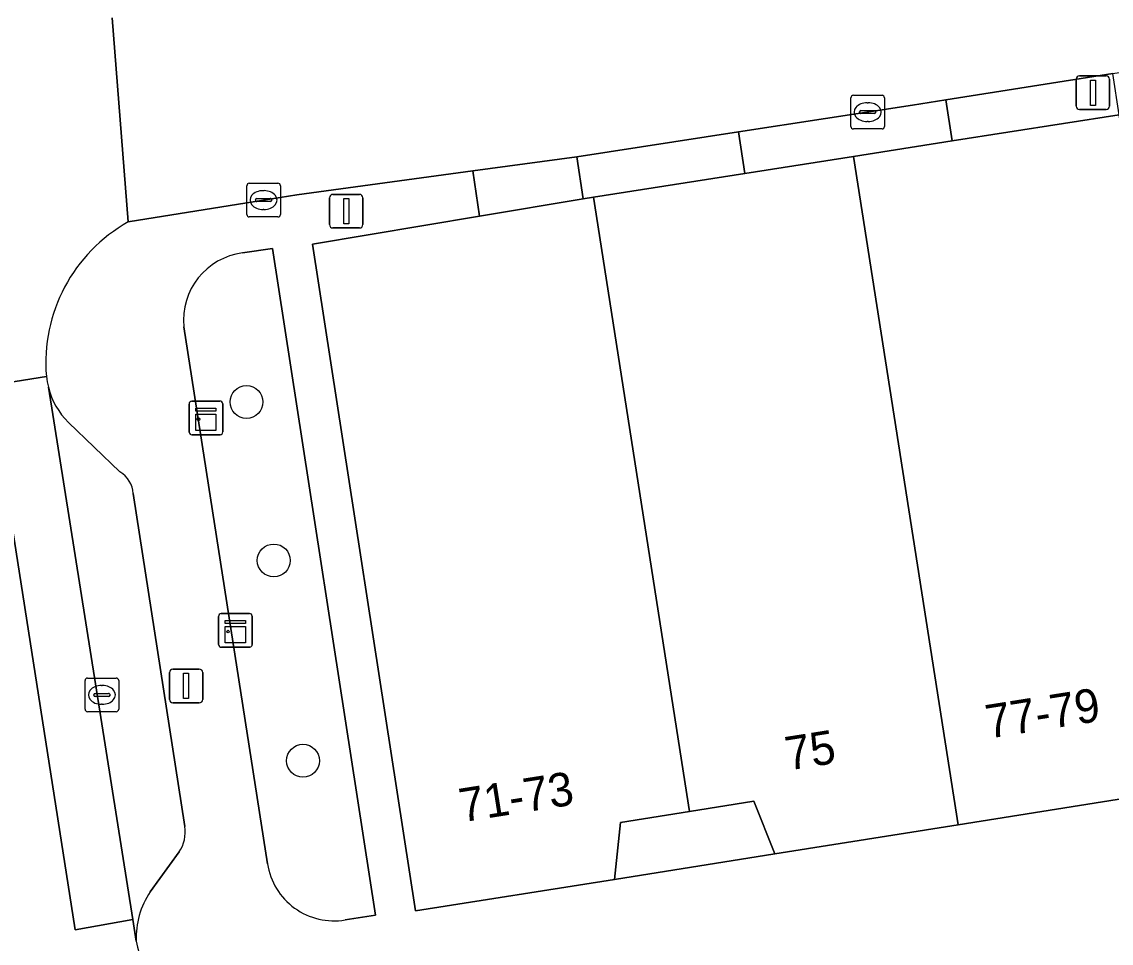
# Model space of a CAD drawing. Extents: x 160077 to 160948, y 386481 to 387498.
# Drawn here: x 160544.36 to 160576.78, y 387289.47 to 387316.88 of the extents above; entities that cross this region are included whole.
import ezdxf

# ---------------------------------------------------------------- set-up
doc = ezdxf.new("R2010")
doc.units = 0
for name, color, linetype in [('IMGEO_Boom', 7, 'Continuous'), ('IMGEO_Erf', 7, 'Continuous'), ('IMGEO_Groenvoorziening', 7, 'Continuous'), ('IMGEO_Kast', 7, 'Continuous'), ('IMGEO_Kolk', 7, 'Continuous'), ('IMGEO_Lichtmast', 7, 'Continuous'), ('IMGEO_Pand', 7, 'Continuous'), ('IMGEO_Pand_nummerreeks', 7, 'Continuous'), ('IMGEO_Parkeervlak_open', 7, 'Continuous'), ('IMGEO_Rijbaan_lokaal_gesloten', 7, 'Continuous'), ('IMGEO_Rijbaan_lokaal_open', 7, 'Continuous'), ('IMGEO_Voetpad_open', 7, 'Continuous')]:
    doc.layers.add(name, color=color, linetype=linetype)

msp = doc.modelspace()

# ---------------------------------------------------------------- linework, layer by layer
at = {"layer": 'IMGEO_Boom'}
for centre in [(160551.043, 387305.567), (160551.854, 387300.852), (160552.724, 387294.895)]:
    msp.add_circle(centre, 0.489, dxfattribs=at)
at = {"layer": 'IMGEO_Erf'}
msp.add_lwpolyline([(160564.226, 387293.388), (160562.171, 387293.061), (160561.999, 387291.358), (160566.768, 387292.12), (160566.141, 387293.692)], close=True, dxfattribs=at)
at = {"layer": 'IMGEO_Groenvoorziening'}
for points in [[(160551.821, 387310.131), (160550.927, 387310.004)], [(160553.984, 387290.159), (160554.878, 387290.297), (160551.821, 387310.131)], [(160549.175, 387307.804), (160551.665, 387291.831)]]:
    msp.add_lwpolyline(points, dxfattribs=at)
for centre, radius, start, end in [((160551.196, 387307.992), 2.03, 97.6248, 185.3101), ((160553.651, 387292.141), 2.01, 188.8805, 279.5363)]:
    msp.add_arc(centre, radius, start, end, dxfattribs=at)
at = {"layer": 'IMGEO_Kast'}
for p, q in [((160549.412, 387305.591), (160550.253, 387305.591)), ((160550.253, 387305.591), (160549.412, 387305.591)), ((160549.337, 387304.666), (160549.337, 387305.507)), ((160549.337, 387305.507), (160549.337, 387304.666)), ((160550.337, 387305.516), (160550.337, 387304.675)), ((160550.337, 387304.675), (160550.337, 387305.516)), ((160550.262, 387304.591), (160549.421, 387304.591)), ((160549.421, 387304.591), (160550.262, 387304.591)), ((160550.214, 387298.348), (160550.214, 387299.189)), ((160550.214, 387299.189), (160550.214, 387298.348)), ((160550.289, 387299.273), (160551.13, 387299.273)), ((160551.13, 387299.273), (160550.289, 387299.273)), ((160551.214, 387299.198), (160551.214, 387298.357)), ((160551.214, 387298.357), (160551.214, 387299.198)), ((160551.139, 387298.273), (160550.298, 387298.273)), ((160550.298, 387298.273), (160551.139, 387298.273))]:
    msp.add_line(p, q, dxfattribs=at)
for points in [[(160549.532, 387305.381), (160550.132, 387305.381), (160550.132, 387305.296), (160549.532, 387305.296), (160549.532, 387305.381)], [(160549.532, 387305.206), (160550.132, 387305.206), (160550.132, 387304.717), (160549.532, 387304.717), (160549.532, 387305.206)], [(160550.409, 387299.063), (160551.009, 387299.063), (160551.009, 387298.978), (160550.409, 387298.978), (160550.409, 387299.063)], [(160550.409, 387298.888), (160551.009, 387298.888), (160551.009, 387298.399), (160550.409, 387298.399), (160550.409, 387298.888)]]:
    msp.add_lwpolyline(points, dxfattribs=at)
for centre in [(160549.616, 387305.055), (160550.493, 387298.737)]:
    msp.add_circle(centre, 0.0377, dxfattribs=at)
for centre, start, end in [((160549.415, 387305.513), 92.4484, 184.2845), ((160549.415, 387305.513), 92.4484, 184.2845), ((160550.259, 387305.513), 2.4484, 94.2845), ((160550.259, 387305.513), 2.4484, 94.2845), ((160549.415, 387304.669), 182.4484, 274.2845), ((160549.415, 387304.669), 182.4484, 274.2845), ((160550.259, 387304.669), 272.4484, 4.2845), ((160550.259, 387304.669), 272.4484, 4.2845), ((160550.292, 387299.195), 92.4484, 184.2845), ((160550.292, 387299.195), 92.4484, 184.2845), ((160551.136, 387299.195), 2.4484, 94.2845), ((160551.136, 387299.195), 2.4484, 94.2845), ((160550.292, 387298.351), 182.4484, 274.2845), ((160550.292, 387298.351), 182.4484, 274.2845), ((160551.136, 387298.351), 272.4484, 4.2845), ((160551.136, 387298.351), 272.4484, 4.2845)]:
    msp.add_arc(centre, 0.0779, start, end, dxfattribs=at)
at = {"layer": 'IMGEO_Kolk'}
for p, q in [((160569.104, 387314.691), (160569.956, 387314.691)), ((160569.029, 387313.765), (160569.029, 387314.617)), ((160569.517, 387314.471), (160569.542, 387314.471)), ((160570.03, 387314.617), (160570.03, 387313.765)), ((160569.288, 387314.185), (160569.288, 387314.197)), ((160569.726, 387314.148), (160569.328, 387314.148)), ((160569.331, 387314.234), (160569.729, 387314.234)), ((160569.772, 387314.197), (160569.772, 387314.185)), ((160569.956, 387313.691), (160569.104, 387313.691)), ((160569.54, 387313.911), (160569.515, 387313.911)), ((160551.126, 387312.074), (160551.978, 387312.074)), ((160551.051, 387311.148), (160551.051, 387312)), ((160551.539, 387311.854), (160551.564, 387311.854)), ((160552.052, 387312), (160552.052, 387311.148)), ((160551.31, 387311.568), (160551.31, 387311.58)), ((160551.748, 387311.531), (160551.35, 387311.531)), ((160551.353, 387311.617), (160551.751, 387311.617)), ((160551.794, 387311.58), (160551.794, 387311.568)), ((160551.562, 387311.294), (160551.537, 387311.294)), ((160551.978, 387311.074), (160551.126, 387311.074)), ((160546.239, 387296.427), (160546.239, 387297.279)), ((160546.314, 387297.353), (160547.166, 387297.353)), ((160547.24, 387297.279), (160547.24, 387296.427)), ((160546.498, 387296.847), (160546.498, 387296.859)), ((160546.541, 387296.896), (160546.939, 387296.896)), ((160546.727, 387297.133), (160546.752, 387297.133)), ((160546.982, 387296.859), (160546.982, 387296.847)), ((160546.936, 387296.81), (160546.538, 387296.81)), ((160546.75, 387296.573), (160546.725, 387296.573)), ((160547.166, 387296.353), (160546.314, 387296.353))]:
    msp.add_line(p, q, dxfattribs=at)
for points in [[(160569.104, 387314.691), (160569.956, 387314.691)], [(160569.029, 387313.765), (160569.029, 387314.617)], [(160570.03, 387314.617), (160570.03, 387313.765)], [(160569.956, 387313.691), (160569.104, 387313.691)], [(160551.126, 387312.074), (160551.978, 387312.074)], [(160551.051, 387311.148), (160551.051, 387312)], [(160552.052, 387312), (160552.052, 387311.148)], [(160551.978, 387311.074), (160551.126, 387311.074)], [(160546.239, 387296.427), (160546.239, 387297.279)], [(160546.314, 387297.353), (160547.166, 387297.353)], [(160547.24, 387297.279), (160547.24, 387296.427)], [(160547.166, 387296.353), (160546.314, 387296.353)]]:
    msp.add_lwpolyline(points, dxfattribs=at)
for centre, radius, start, end in [((160569.106, 387314.615), 0.0765, 91.552, 178.448), ((160569.106, 387314.615), 0.0765, 91.552, 178.448), ((160569.954, 387314.615), 0.0765, 1.552, 88.448), ((160569.954, 387314.615), 0.0765, 1.552, 88.448), ((160569.328, 387314.194), 0.0403, 85.8775, 175.7526), ((160569.325, 387314.184), 0.0366, 178.938, 274.7102), ((160569.729, 387314.191), 0.043, 264.8664, 352.4533), ((160569.733, 387314.196), 0.0386, 1.7309, 96.639), ((160569.106, 387313.767), 0.0765, 181.552, 268.448), ((160569.106, 387313.767), 0.0765, 181.552, 268.448), ((160569.954, 387313.767), 0.0765, 271.552, 358.448), ((160569.954, 387313.767), 0.0765, 271.552, 358.448), ((160551.128, 387311.998), 0.0765, 91.552, 178.448), ((160551.128, 387311.998), 0.0765, 91.552, 178.448), ((160551.976, 387311.998), 0.0765, 1.552, 88.448), ((160551.976, 387311.998), 0.0765, 1.552, 88.448), ((160551.35, 387311.577), 0.0403, 85.8775, 175.7526), ((160551.347, 387311.567), 0.0366, 178.938, 274.7102), ((160551.751, 387311.574), 0.043, 264.8664, 352.4533), ((160551.755, 387311.579), 0.0386, 1.7309, 96.639), ((160551.128, 387311.15), 0.0765, 181.552, 268.448), ((160551.128, 387311.15), 0.0765, 181.552, 268.448), ((160551.976, 387311.15), 0.0765, 271.552, 358.448), ((160551.976, 387311.15), 0.0765, 271.552, 358.448), ((160546.316, 387297.277), 0.0765, 91.552, 178.448), ((160546.316, 387297.277), 0.0765, 91.552, 178.448), ((160547.164, 387297.277), 0.0765, 1.552, 88.448), ((160547.164, 387297.277), 0.0765, 1.552, 88.448), ((160546.538, 387296.856), 0.0403, 85.8775, 175.7526), ((160546.535, 387296.846), 0.0366, 178.938, 274.7102), ((160546.939, 387296.853), 0.043, 264.8664, 352.4533), ((160546.943, 387296.858), 0.0386, 1.7309, 96.639), ((160546.316, 387296.429), 0.0765, 181.552, 268.448), ((160546.316, 387296.429), 0.0765, 181.552, 268.448), ((160547.164, 387296.429), 0.0765, 271.552, 358.448), ((160547.164, 387296.429), 0.0765, 271.552, 358.448)]:
    msp.add_arc(centre, radius, start, end, dxfattribs=at)
for centre, major_axis, ratio, start_param, end_param in [((160569.516, 387314.191), (-0.387, 0.002), 0.722429, 4.712389, 7.853982), ((160569.541, 387314.191), (-0.39, 0.002), 0.717154, 1.570796, 4.712389), ((160551.538, 387311.574), (-0.387, 0.002), 0.722429, 4.712389, 7.853982), ((160551.563, 387311.574), (-0.39, 0.002), 0.717154, 1.570796, 4.712389), ((160546.726, 387296.853), (-0.387, 0.002), 0.722429, 4.712389, 7.853982), ((160546.751, 387296.853), (-0.39, 0.002), 0.717154, 1.570796, 4.712389)]:
    msp.add_ellipse(centre, major_axis=major_axis, ratio=ratio, start_param=start_param, end_param=end_param, dxfattribs=at)
at = {"layer": 'IMGEO_Lichtmast'}
for p, q in [((160575.737, 387314.367), (160575.737, 387315.167)), ((160575.737, 387315.167), (160575.737, 387314.367)), ((160575.837, 387315.267), (160576.627, 387315.267)), ((160576.627, 387315.267), (160575.837, 387315.267)), ((160576.727, 387315.167), (160576.727, 387314.367)), ((160576.727, 387314.367), (160576.727, 387315.167)), ((160576.627, 387314.267), (160575.837, 387314.267)), ((160575.837, 387314.267), (160576.627, 387314.267)), ((160553.616, 387311.743), (160554.406, 387311.743)), ((160554.406, 387311.743), (160553.616, 387311.743)), ((160553.516, 387310.843), (160553.516, 387311.643)), ((160553.516, 387311.643), (160553.516, 387310.843)), ((160554.506, 387311.643), (160554.506, 387310.843)), ((160554.506, 387310.843), (160554.506, 387311.643)), ((160554.406, 387310.743), (160553.616, 387310.743)), ((160553.616, 387310.743), (160554.406, 387310.743)), ((160548.749, 387296.72), (160548.749, 387297.52)), ((160548.749, 387297.52), (160548.749, 387296.72)), ((160548.849, 387297.62), (160549.639, 387297.62)), ((160549.639, 387297.62), (160548.849, 387297.62)), ((160549.739, 387297.52), (160549.739, 387296.72)), ((160549.739, 387296.72), (160549.739, 387297.52)), ((160549.639, 387296.62), (160548.849, 387296.62)), ((160548.849, 387296.62), (160549.639, 387296.62))]:
    msp.add_line(p, q, dxfattribs=at)
for points in [[(160576.157, 387315.142), (160576.307, 387315.142), (160576.307, 387314.392), (160576.157, 387314.392), (160576.157, 387315.142)], [(160553.936, 387311.618), (160554.086, 387311.618), (160554.086, 387310.868), (160553.936, 387310.868), (160553.936, 387311.618)], [(160549.169, 387297.495), (160549.319, 387297.495), (160549.319, 387296.745), (160549.169, 387296.745), (160549.169, 387297.495)]]:
    msp.add_lwpolyline(points, dxfattribs=at)
for centre, start, end in [((160575.837, 387315.167), 90, 180), ((160575.837, 387315.167), 90, 180), ((160576.627, 387315.167), 0, 90), ((160576.627, 387315.167), 360, 90), ((160575.837, 387314.367), 180, 270), ((160575.837, 387314.367), 180, 270), ((160576.627, 387314.367), 270, 0), ((160576.627, 387314.367), 270, 0), ((160553.616, 387311.643), 90, 180), ((160553.616, 387311.643), 90, 180), ((160554.406, 387311.643), 0, 90), ((160554.406, 387311.643), 360, 90), ((160553.616, 387310.843), 180, 270), ((160553.616, 387310.843), 180, 270), ((160554.406, 387310.843), 270, 0), ((160554.406, 387310.843), 270, 0), ((160548.849, 387297.52), 90, 180), ((160548.849, 387297.52), 90, 180), ((160549.639, 387297.52), 0, 90), ((160549.639, 387297.52), 360, 90), ((160548.849, 387296.72), 180, 270), ((160548.849, 387296.72), 180, 270), ((160549.639, 387296.72), 270, 0), ((160549.639, 387296.72), 270, 0)]:
    msp.add_arc(centre, 0.1, start, end, dxfattribs=at)
at = {"layer": 'IMGEO_Pand'}
for points in [[(160577.017, 387314.111), (160572.043, 387313.333), (160569.108, 387312.873), (160572.219, 387292.99), (160577.64, 387293.855), (160577.82, 387295.547), (160579.809, 387295.863)], [(160569.108, 387312.873), (160565.872, 387312.367), (160561.366, 387311.662), (160564.226, 387293.388), (160566.141, 387293.692), (160566.768, 387292.12), (160572.219, 387292.99)], [(160561.366, 387311.662), (160561.065, 387311.611), (160557.982, 387311.096), (160553.004, 387310.263), (160556.074, 387290.431), (160561.999, 387291.358), (160562.171, 387293.061), (160564.226, 387293.388)]]:
    msp.add_lwpolyline(points, close=True, dxfattribs=at)
at = {"layer": 'IMGEO_Parkeervlak_open'}
for points in [[(160545.146, 387306.005), (160547.656, 387290.171), (160547.758, 387289.53)], [(160547.276, 387303.488), (160545.744, 387304.961)], [(160549.207, 387292.935), (160547.673, 387302.842)], [(160548.174, 387290.993), (160549.043, 387292.182)]]:
    msp.add_lwpolyline(points, dxfattribs=at)
for centre, radius, start, end in [((160547.316, 387306.555), 2.239, 194.2161, 225.3918), ((160546.875, 387302.796), 0.799, 3.2629, 59.8828), ((160548.127, 387292.776), 1.092, 327.0511, 8.3752), ((160550.285, 387289.602), 2.528, 146.6219, 181.6322)]:
    msp.add_arc(centre, radius, start, end, dxfattribs=at)
at = {"layer": 'IMGEO_Rijbaan_lokaal_gesloten'}
msp.add_lwpolyline([(160545.088, 387306.33), (160543.4, 387306.058), (160545.941, 387289.862), (160547.656, 387290.171), (160545.146, 387306.005)], dxfattribs=at)
msp.add_arc((160547.219, 387306.543), 2.141, 185.6978, 194.5394, dxfattribs=at)
at = {"layer": 'IMGEO_Rijbaan_lokaal_open'}
for points in [[(160547.05, 387316.997), (160547.524, 387310.922), (160551.552, 387311.574), (160552.537, 387311.728), (160557.775, 387312.441), (160560.873, 387312.863), (160565.684, 387313.601), (160570.86, 387314.394), (160571.856, 387314.551), (160576.828, 387315.337), (160579.781, 387315.804), (160582.77, 387316.277), (160585.814, 387316.758), (160589.699, 387317.372)], [(160547.524, 387310.922), (160547.05, 387316.997)], [(160547.758, 387289.53), (160547.656, 387290.171), (160545.941, 387289.862), (160543.4, 387306.058), (160545.088, 387306.33)]]:
    msp.add_lwpolyline(points, dxfattribs=at)
for centre, radius, start, end in [((160549.864, 387306.738), 4.794, 119.223, 184.8862), ((160556.251, 387291.428), 8.702, 192.5988, 231.6147)]:
    msp.add_arc(centre, radius, start, end, dxfattribs=at)
at = {"layer": 'IMGEO_Voetpad_open'}
for points in [[(160571.856, 387314.551), (160572.043, 387313.333), (160577.017, 387314.111), (160576.828, 387315.337)], [(160570.86, 387314.394), (160565.684, 387313.601), (160565.872, 387312.367), (160569.108, 387312.873), (160572.043, 387313.333), (160571.856, 387314.551)], [(160565.684, 387313.601), (160560.873, 387312.863), (160561.065, 387311.611), (160561.366, 387311.662), (160565.872, 387312.367)], [(160560.873, 387312.863), (160557.775, 387312.441), (160557.982, 387311.096), (160561.065, 387311.611)]]:
    msp.add_lwpolyline(points, close=True, dxfattribs=at)
for points in [[(160620.721, 387291.18), (160624.639, 387291.832), (160623.225, 387300.958), (160603.701, 387297.911), (160597.909, 387297.035), (160593.451, 387296.36), (160582.552, 387294.62), (160577.64, 387293.855), (160572.219, 387292.99), (160566.768, 387292.12), (160561.999, 387291.358), (160556.074, 387290.431), (160553.004, 387310.263), (160557.982, 387311.096), (160557.775, 387312.441), (160552.537, 387311.728), (160551.552, 387311.574), (160547.524, 387310.922)], [(160550.927, 387310.004), (160551.821, 387310.131), (160554.878, 387290.297)], [(160551.665, 387291.831), (160549.175, 387307.804)], [(160545.744, 387304.961), (160547.276, 387303.488)], [(160547.673, 387302.842), (160549.207, 387292.935)], [(160549.043, 387292.182), (160548.174, 387290.993)], [(160554.878, 387290.297), (160553.984, 387290.159)]]:
    msp.add_lwpolyline(points, dxfattribs=at)
for centre, radius, start, end in [((160549.864, 387306.738), 4.794, 119.223, 184.8862), ((160551.196, 387307.992), 2.03, 97.6248, 185.3101), ((160547.219, 387306.543), 2.141, 185.6978, 194.5394), ((160547.316, 387306.555), 2.239, 194.2161, 225.3918), ((160546.875, 387302.796), 0.799, 3.2629, 59.8828), ((160548.127, 387292.776), 1.092, 327.0511, 8.3752), ((160553.651, 387292.141), 2.01, 188.8805, 279.5363), ((160550.285, 387289.602), 2.528, 146.6219, 181.6322), ((160556.251, 387291.428), 8.702, 192.5988, 231.6147)]:
    msp.add_arc(centre, radius, start, end, dxfattribs=at)

# ---------------------------------------------------------------- texts
at = {"layer": 'IMGEO_Pand_nummerreeks'}
for s, rotation, p in [('77-79', 9.0355, (160573.123, 387295.55)), ('75', 9.0241, (160567.159, 387294.601)), ('71-73', 9.0241, (160557.456, 387293.061))]:
    msp.add_text(s, height=1, rotation=rotation, dxfattribs=at).set_placement(p)

doc.saveas('drawing.dxf')
